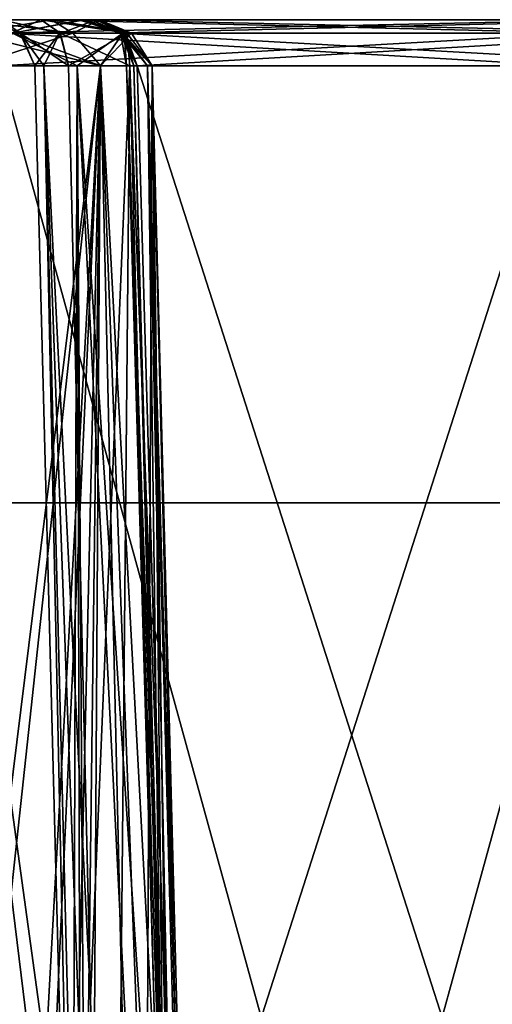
# Model space of a CAD drawing. Header units: inches. Extents: x -10 to 10, y -2.3 to 4.3.
# Tile 335 of 656: x -5.959 to -5.661, y 0.228 to 0.85. Entities that reach past the tile are written whole.
import ezdxf

# ---------------------------------------------------------------- set-up
doc = ezdxf.new("R2010")
doc.units = ezdxf.units.IN
doc.header["$LTSCALE"] = 65.185185
doc.header["$MEASUREMENT"] = 0
for name, color, linetype in [('11183', 7, 'CONTINUOUS'), ('11184', 7, 'CONTINUOUS'), ('11193', 7, 'CONTINUOUS'), ('2972', 7, 'CONTINUOUS'), ('2974', 7, 'CONTINUOUS'), ('2975', 7, 'CONTINUOUS'), ('2976', 7, 'CONTINUOUS'), ('3061', 7, 'CONTINUOUS'), ('3062', 7, 'CONTINUOUS'), ('3063', 7, 'CONTINUOUS'), ('3064', 7, 'CONTINUOUS'), ('3065', 7, 'CONTINUOUS'), ('3066', 7, 'CONTINUOUS'), ('3083', 7, 'CONTINUOUS'), ('3146', 7, 'CONTINUOUS'), ('3147', 7, 'CONTINUOUS'), ('3148', 7, 'CONTINUOUS'), ('3149', 7, 'CONTINUOUS'), ('3213', 7, 'CONTINUOUS'), ('3214', 7, 'CONTINUOUS'), ('3215', 7, 'CONTINUOUS'), ('3216', 7, 'CONTINUOUS'), ('3217', 7, 'CONTINUOUS'), ('3254', 7, 'CONTINUOUS'), ('3255', 7, 'CONTINUOUS'), ('3256', 7, 'CONTINUOUS'), ('3257', 7, 'CONTINUOUS'), ('3258', 7, 'CONTINUOUS'), ('3259', 7, 'CONTINUOUS'), ('3296', 7, 'CONTINUOUS'), ('3297', 7, 'CONTINUOUS'), ('3298', 7, 'CONTINUOUS'), ('3300', 7, 'CONTINUOUS')]:
    doc.layers.add(name, color=color, linetype=linetype)

msp = doc.modelspace()

# ---------------------------------------------------------------- linework, layer by layer
at = {"layer": '11183', "linetype": 'Continuous'}
for points in [[(-9, 0.545, 13.9861), (-9, 0.545, 14.1431), (-3.55711, 0.545, 14.1431), (-9, 0.545, 13.9861)], [(-3.55711, 0.545, 13.9861), (-9, 0.545, 13.9861), (-3.55711, 0.545, 14.1431), (-3.55711, 0.545, 13.9861)]]:
    msp.add_3dface(points, dxfattribs=at)
at = {"layer": '11184', "linetype": 'Continuous'}
for points in [[(-9, -1.955, 13.9861), (-9, 0.545, 13.9861), (-3.55711, 0.545, 13.9861), (-9, -1.955, 13.9861)], [(-9, -1.955, 13.9861), (-3.55711, 0.545, 13.9861), (-3.55711, -1.955, 13.9861), (-9, -1.955, 13.9861)]]:
    msp.add_3dface(points, dxfattribs=at)
at = {"layer": '11193', "linetype": 'Continuous'}
for points in [[(-9, 0.545, 14.1431), (-9, -1.955, 14.1431), (-3.55711, -1.955, 14.1431), (-9, 0.545, 14.1431)], [(-3.55711, 0.545, 14.1431), (-9, 0.545, 14.1431), (-3.55711, -1.955, 14.1431), (-3.55711, 0.545, 14.1431)]]:
    msp.add_3dface(points, dxfattribs=at)
at = {"layer": '2972', "linetype": 'Continuous'}
for points in [[(-5.94227, 0.11437, 2.79751), (-5.92554, 0.07079, 2.79008), (-6.0288, 0.82079, 2.78783), (-5.94227, 0.11437, 2.79751)], [(-5.92554, 0.07079, 2.79008), (-5.92302, 0.82079, 2.76448), (-6.0288, 0.82079, 2.78783), (-5.92554, 0.07079, 2.79008)], [(-5.98318, 0.12921, 2.80832), (-5.94227, 0.11437, 2.79751), (-6.0288, 0.82079, 2.78783), (-5.98318, 0.12921, 2.80832)], [(-5.92554, 0.07079, 2.79008), (-5.92061, -0.14222, 2.79359), (-5.92302, 0.82079, 2.76448), (-5.92554, 0.07079, 2.79008)], [(-5.9157, -0.355, 2.79707), (-5.86381, -0.355, 2.74102), (-5.92302, 0.82079, 2.76448), (-5.9157, -0.355, 2.79707)], [(-5.92061, -0.14222, 2.79359), (-5.9157, -0.355, 2.79707), (-5.92302, 0.82079, 2.76448), (-5.92061, -0.14222, 2.79359)], [(-5.86381, -0.355, 2.74102), (-5.845, -0.355, 2.667), (-5.92302, 0.82079, 2.76448), (-5.86381, -0.355, 2.74102)], [(-5.845, -0.355, 2.667), (-5.87579, 0.82079, 2.667), (-5.92302, 0.82079, 2.76448), (-5.845, -0.355, 2.667)], [(-5.87085, 0.2322, 2.61395), (-5.88732, 0.82079, 2.61473), (-5.87871, 0.82079, 2.64024), (-5.87085, 0.2322, 2.61395)], [(-5.84742, -0.355, 2.63971), (-5.85461, -0.355, 2.61327), (-5.87871, 0.82079, 2.64024), (-5.84742, -0.355, 2.63971)], [(-5.85461, -0.355, 2.61327), (-5.87085, 0.2322, 2.61395), (-5.87871, 0.82079, 2.64024), (-5.85461, -0.355, 2.61327)], [(-5.84742, -0.355, 2.63971), (-5.87871, 0.82079, 2.64024), (-5.87579, 0.82079, 2.667), (-5.84742, -0.355, 2.63971)], [(-5.845, -0.355, 2.667), (-5.84742, -0.355, 2.63971), (-5.87579, 0.82079, 2.667), (-5.845, -0.355, 2.667)]]:
    msp.add_3dface(points, dxfattribs=at)
at = {"layer": '2974', "linetype": 'Continuous'}
msp.add_3dface([(-5.9725, 0.85, 2.56089), (-5.94626, 0.85, 2.53349), (-5.96467, 0.84118, 2.52286), (-5.9725, 0.85, 2.56089)], dxfattribs=at)
at = {"layer": '2975', "linetype": 'Continuous'}
for points in [[(-5.96467, 0.84118, 2.52286), (-5.94626, 0.85, 2.53349), (-5.60661, 0.8418, 1.90396), (-5.96467, 0.84118, 2.52286)], [(-5.94626, 0.85, 2.53349), (-5.58876, 0.85, 1.91427), (-5.60661, 0.8418, 1.90396), (-5.94626, 0.85, 2.53349)], [(-5.97224, 0.82079, 2.51849), (-5.96467, 0.84118, 2.52286), (-5.61473, 0.82079, 1.89927), (-5.97224, 0.82079, 2.51849)], [(-5.96467, 0.84118, 2.52286), (-5.60661, 0.8418, 1.90396), (-5.61473, 0.82079, 1.89927), (-5.96467, 0.84118, 2.52286)]]:
    msp.add_3dface(points, dxfattribs=at)
at = {"layer": '2976', "linetype": 'Continuous'}
for points in [[(-5.99131, -0.355, 2.48995), (-5.97224, 0.82079, 2.51849), (-5.64898, -0.355, 1.89702), (-5.99131, -0.355, 2.48995)], [(-5.64898, -0.355, 1.89702), (-5.97224, 0.82079, 2.51849), (-5.61473, 0.82079, 1.89927), (-5.64898, -0.355, 1.89702)]]:
    msp.add_3dface(points, dxfattribs=at)
at = {"layer": '3061', "linetype": 'Continuous'}
for points in [[(-5.919, -0.355, 0.77728), (-5.919, -0.355, -0.77533), (-5.94979, 0.82079, 0.79245), (-5.919, -0.355, 0.77728)], [(-5.919, -0.355, -0.77533), (-5.94979, 0.82079, -0.79051), (-5.94979, 0.82079, 0.79245), (-5.919, -0.355, -0.77533)]]:
    msp.add_3dface(points, dxfattribs=at)
at = {"layer": '3062', "linetype": 'Continuous'}
for points in [[(-5.97978, 0.85, -0.7905), (-5.97978, 0.85, 0.79245), (-5.95917, 0.8418, 0.79245), (-5.97978, 0.85, -0.7905)], [(-5.95853, 0.84118, -0.79051), (-5.97978, 0.85, -0.7905), (-5.95917, 0.8418, 0.79245), (-5.95853, 0.84118, -0.79051)], [(-5.94979, 0.82079, 0.79245), (-5.95853, 0.84118, -0.79051), (-5.95917, 0.8418, 0.79245), (-5.94979, 0.82079, 0.79245)], [(-5.94979, 0.82079, -0.79051), (-5.95853, 0.84118, -0.79051), (-5.94979, 0.82079, 0.79245), (-5.94979, 0.82079, -0.79051)]]:
    msp.add_3dface(points, dxfattribs=at)
at = {"layer": '3063', "linetype": 'Continuous'}
for points in [[(-5.97978, 0.85, 0.79245), (-5.97076, 0.85, 0.8293), (-5.95917, 0.8418, 0.79245), (-5.97978, 0.85, 0.79245)], [(-5.97076, 0.85, 0.8293), (-5.94581, 0.85, 0.85787), (-5.93358, 0.84118, 0.84049), (-5.97076, 0.85, 0.8293)], [(-5.95917, 0.8418, 0.79245), (-5.97076, 0.85, 0.8293), (-5.93358, 0.84118, 0.84049), (-5.95917, 0.8418, 0.79245)], [(-5.94979, 0.82079, 0.79245), (-5.95917, 0.8418, 0.79245), (-5.94413, 0.82089, 0.81547), (-5.94979, 0.82079, 0.79245)], [(-5.95917, 0.8418, 0.79245), (-5.92851, 0.82079, 0.83328), (-5.94413, 0.82089, 0.81547), (-5.95917, 0.8418, 0.79245)], [(-5.92851, 0.82079, 0.83328), (-5.95917, 0.8418, 0.79245), (-5.93358, 0.84118, 0.84049), (-5.92851, 0.82079, 0.83328)]]:
    msp.add_3dface(points, dxfattribs=at)
at = {"layer": '3064', "linetype": 'Continuous'}
for points in [[(-5.919, -0.355, 0.77728), (-5.94979, 0.82079, 0.79245), (-5.94413, 0.82089, 0.81547), (-5.919, -0.355, 0.77728)], [(-5.919, -0.355, 0.77728), (-5.94413, 0.82089, 0.81547), (-5.91422, -0.35522, 0.79851), (-5.919, -0.355, 0.77728)], [(-5.92851, 0.82079, 0.83328), (-5.91471, 0.23218, 0.8245), (-5.94413, 0.82089, 0.81547), (-5.92851, 0.82079, 0.83328)], [(-5.90092, -0.35478, 0.81567), (-5.94413, 0.82089, 0.81547), (-5.91471, 0.23218, 0.8245), (-5.90092, -0.35478, 0.81567)], [(-5.91422, -0.35522, 0.79851), (-5.94413, 0.82089, 0.81547), (-5.90092, -0.35478, 0.81567), (-5.91422, -0.35522, 0.79851)]]:
    msp.add_3dface(points, dxfattribs=at)
at = {"layer": '3065', "linetype": 'Continuous'}
for points in [[(-5.90834, 0.82079, 1.01877), (-5.98893, 0.82079, 1.05867), (-5.98136, 0.2322, 1.07332), (-5.90834, 0.82079, 1.01877)], [(-5.97384, -0.355, 1.08773), (-5.90834, 0.82079, 1.01877), (-5.98136, 0.2322, 1.07332), (-5.97384, -0.355, 1.08773)], [(-5.88149, -0.355, 1.03486), (-5.90834, 0.82079, 1.01877), (-5.97384, -0.355, 1.08773), (-5.88149, -0.355, 1.03486)], [(-5.91471, 0.23218, 0.8245), (-5.92851, 0.82079, 0.83328), (-5.88977, 0.82079, 0.8777), (-5.91471, 0.23218, 0.8245)], [(-5.90092, -0.35478, 0.81567), (-5.91471, 0.23218, 0.8245), (-5.88977, 0.82079, 0.8777), (-5.90092, -0.35478, 0.81567)], [(-5.87579, 0.82079, 0.93495), (-5.90834, 0.82079, 1.01877), (-5.845, -0.355, 0.93495), (-5.87579, 0.82079, 0.93495)], [(-5.845, -0.355, 0.93495), (-5.90834, 0.82079, 1.01877), (-5.88149, -0.355, 1.03486), (-5.845, -0.355, 0.93495)], [(-5.90092, -0.35478, 0.81567), (-5.88977, 0.82079, 0.8777), (-5.85968, -0.355, 0.86911), (-5.90092, -0.35478, 0.81567)], [(-5.88977, 0.82079, 0.8777), (-5.87579, 0.82079, 0.93495), (-5.85968, -0.355, 0.86911), (-5.88977, 0.82079, 0.8777)], [(-5.85968, -0.355, 0.86911), (-5.87579, 0.82079, 0.93495), (-5.845, -0.355, 0.93495), (-5.85968, -0.355, 0.86911)]]:
    msp.add_3dface(points, dxfattribs=at)
at = {"layer": '3066', "linetype": 'Continuous'}
for points in [[(-5.93921, 0.85, 1.00686), (-5.99161, 0.85, 1.0288), (-5.92589, 0.84149, 1.02309), (-5.93921, 0.85, 1.00686)], [(-5.92589, 0.84149, 1.02309), (-5.99161, 0.85, 1.0288), (-5.98974, 0.8415, 1.04964), (-5.92589, 0.84149, 1.02309)], [(-5.94581, 0.85, 0.85787), (-5.9114, 0.85, 0.90306), (-5.93358, 0.84118, 0.84049), (-5.94581, 0.85, 0.85787)], [(-5.90899, 0.85, 0.95933), (-5.93921, 0.85, 1.00686), (-5.88877, 0.84149, 0.96475), (-5.90899, 0.85, 0.95933)], [(-5.93921, 0.85, 1.00686), (-5.92589, 0.84149, 1.02309), (-5.88877, 0.84149, 0.96475), (-5.93921, 0.85, 1.00686)], [(-5.93358, 0.84118, 0.84049), (-5.9114, 0.85, 0.90306), (-5.89175, 0.84149, 0.89567), (-5.93358, 0.84118, 0.84049)], [(-5.9114, 0.85, 0.90306), (-5.90899, 0.85, 0.95933), (-5.89175, 0.84149, 0.89567), (-5.9114, 0.85, 0.90306)], [(-5.90899, 0.85, 0.95933), (-5.88877, 0.84149, 0.96475), (-5.89175, 0.84149, 0.89567), (-5.90899, 0.85, 0.95933)], [(-5.98893, 0.82079, 1.05867), (-5.90834, 0.82079, 1.01877), (-5.98974, 0.8415, 1.04964), (-5.98893, 0.82079, 1.05867)], [(-5.98974, 0.8415, 1.04964), (-5.90834, 0.82079, 1.01877), (-5.92589, 0.84149, 1.02309), (-5.98974, 0.8415, 1.04964)], [(-5.92851, 0.82079, 0.83328), (-5.93358, 0.84118, 0.84049), (-5.89175, 0.84149, 0.89567), (-5.92851, 0.82079, 0.83328)], [(-5.88977, 0.82079, 0.8777), (-5.92851, 0.82079, 0.83328), (-5.89175, 0.84149, 0.89567), (-5.88977, 0.82079, 0.8777)], [(-5.92589, 0.84149, 1.02309), (-5.90834, 0.82079, 1.01877), (-5.88877, 0.84149, 0.96475), (-5.92589, 0.84149, 1.02309)], [(-5.90834, 0.82079, 1.01877), (-5.87579, 0.82079, 0.93495), (-5.88877, 0.84149, 0.96475), (-5.90834, 0.82079, 1.01877)], [(-5.87579, 0.82079, 0.93495), (-5.88977, 0.82079, 0.8777), (-5.89175, 0.84149, 0.89567), (-5.87579, 0.82079, 0.93495)], [(-5.88877, 0.84149, 0.96475), (-5.87579, 0.82079, 0.93495), (-5.89175, 0.84149, 0.89567), (-5.88877, 0.84149, 0.96475)]]:
    msp.add_3dface(points, dxfattribs=at)
at = {"layer": '3083', "linetype": 'Continuous'}
for points in [[(-6.09101, 0.85, -0.90861), (-6.05419, 0.85, -0.85592), (-5.91139, 0.85, -0.90112), (-6.09101, 0.85, -0.90861)], [(-6.08547, 0.85, -0.97266), (-6.09101, 0.85, -0.90861), (-5.90899, 0.85, -0.95739), (-6.08547, 0.85, -0.97266)], [(-5.90899, 0.85, -0.95739), (-6.09101, 0.85, -0.90861), (-5.91139, 0.85, -0.90112), (-5.90899, 0.85, -0.95739)], [(-6.09101, 0.85, 0.91056), (-6.08547, 0.85, 0.9746), (-5.90899, 0.85, 0.95933), (-6.09101, 0.85, 0.91056)], [(-6.05419, 0.85, 0.85787), (-6.09101, 0.85, 0.91056), (-5.94581, 0.85, 0.85787), (-6.05419, 0.85, 0.85787)], [(-5.94581, 0.85, 0.85787), (-6.09101, 0.85, 0.91056), (-5.9114, 0.85, 0.90306), (-5.94581, 0.85, 0.85787)], [(-5.9114, 0.85, 0.90306), (-6.09101, 0.85, 0.91056), (-5.90899, 0.85, 0.95933), (-5.9114, 0.85, 0.90306)], [(-6.07814, 0.85, -1.00987), (-6.08547, 0.85, -0.97266), (-5.93921, 0.85, -1.00492), (-6.07814, 0.85, -1.00987)], [(-5.93921, 0.85, -1.00492), (-6.08547, 0.85, -0.97266), (-5.90899, 0.85, -0.95739), (-5.93921, 0.85, -1.00492)], [(-6.08547, 0.85, 0.9746), (-6.07814, 0.85, 1.01183), (-5.93921, 0.85, 1.00686), (-6.08547, 0.85, 0.9746)], [(-5.90899, 0.85, 0.95933), (-6.08547, 0.85, 0.9746), (-5.93921, 0.85, 1.00686), (-5.90899, 0.85, 0.95933)], [(-5.9916, 0.85, -1.02685), (-6.07814, 0.85, -1.00987), (-5.93921, 0.85, -1.00492), (-5.9916, 0.85, -1.02685)], [(-5.93921, 0.85, 1.00686), (-6.07814, 0.85, 1.01183), (-5.99161, 0.85, 1.0288), (-5.93921, 0.85, 1.00686)], [(-6.05419, 0.85, -0.85592), (-6.02924, 0.85, -0.82735), (-5.94581, 0.85, -0.85592), (-6.05419, 0.85, -0.85592)], [(-5.91139, 0.85, -0.90112), (-6.05419, 0.85, -0.85592), (-5.94581, 0.85, -0.85592), (-5.91139, 0.85, -0.90112)], [(-5.97076, 0.85, 0.8293), (-6.05419, 0.85, 0.85787), (-5.94581, 0.85, 0.85787), (-5.97076, 0.85, 0.8293)], [(-5.94581, 0.85, -0.85592), (-6.02924, 0.85, -0.82735), (-5.97076, 0.85, -0.82736), (-5.94581, 0.85, -0.85592)]]:
    msp.add_3dface(points, dxfattribs=at)
at = {"layer": '3146', "linetype": 'Continuous'}
for points in [[(-5.94979, 0.82079, -0.79051), (-5.919, -0.355, -0.77533), (-5.94417, 0.82088, -0.81354), (-5.94979, 0.82079, -0.79051)], [(-5.919, -0.355, -0.77533), (-5.91426, -0.35518, -0.79656), (-5.94417, 0.82088, -0.81354), (-5.919, -0.355, -0.77533)], [(-5.91426, -0.35518, -0.79656), (-5.90096, -0.355, -0.81377), (-5.94417, 0.82088, -0.81354), (-5.91426, -0.35518, -0.79656)], [(-5.94417, 0.82088, -0.81354), (-5.90096, -0.355, -0.81377), (-5.91467, 0.2322, -0.82248), (-5.94417, 0.82088, -0.81354)], [(-5.92856, 0.82079, -0.83139), (-5.94417, 0.82088, -0.81354), (-5.91467, 0.2322, -0.82248), (-5.92856, 0.82079, -0.83139)]]:
    msp.add_3dface(points, dxfattribs=at)
at = {"layer": '3147', "linetype": 'Continuous'}
for points in [[(-5.97076, 0.85, -0.82736), (-5.97978, 0.85, -0.7905), (-5.95853, 0.84118, -0.79051), (-5.97076, 0.85, -0.82736)], [(-5.94581, 0.85, -0.85592), (-5.97076, 0.85, -0.82736), (-5.93395, 0.8418, -0.83906), (-5.94581, 0.85, -0.85592)], [(-5.97076, 0.85, -0.82736), (-5.95853, 0.84118, -0.79051), (-5.93395, 0.8418, -0.83906), (-5.97076, 0.85, -0.82736)], [(-5.95853, 0.84118, -0.79051), (-5.94979, 0.82079, -0.79051), (-5.93395, 0.8418, -0.83906), (-5.95853, 0.84118, -0.79051)], [(-5.94979, 0.82079, -0.79051), (-5.94417, 0.82088, -0.81354), (-5.93395, 0.8418, -0.83906), (-5.94979, 0.82079, -0.79051)], [(-5.94417, 0.82088, -0.81354), (-5.92856, 0.82079, -0.83139), (-5.93395, 0.8418, -0.83906), (-5.94417, 0.82088, -0.81354)]]:
    msp.add_3dface(points, dxfattribs=at)
at = {"layer": '3148', "linetype": 'Continuous'}
for points in [[(-5.9916, 0.85, -1.02685), (-5.93921, 0.85, -1.00492), (-5.98974, 0.84148, -1.0477), (-5.9916, 0.85, -1.02685)], [(-5.93921, 0.85, -1.00492), (-5.92589, 0.84149, -1.02114), (-5.98974, 0.84148, -1.0477), (-5.93921, 0.85, -1.00492)], [(-5.91139, 0.85, -0.90112), (-5.94581, 0.85, -0.85592), (-5.89175, 0.84149, -0.89372), (-5.91139, 0.85, -0.90112)], [(-5.94581, 0.85, -0.85592), (-5.93395, 0.8418, -0.83906), (-5.89175, 0.84149, -0.89372), (-5.94581, 0.85, -0.85592)], [(-5.93921, 0.85, -1.00492), (-5.90899, 0.85, -0.95739), (-5.92589, 0.84149, -1.02114), (-5.93921, 0.85, -1.00492)], [(-5.90899, 0.85, -0.95739), (-5.88877, 0.84149, -0.9628), (-5.92589, 0.84149, -1.02114), (-5.90899, 0.85, -0.95739)], [(-5.90899, 0.85, -0.95739), (-5.91139, 0.85, -0.90112), (-5.88877, 0.84149, -0.9628), (-5.90899, 0.85, -0.95739)], [(-5.91139, 0.85, -0.90112), (-5.89175, 0.84149, -0.89372), (-5.88877, 0.84149, -0.9628), (-5.91139, 0.85, -0.90112)], [(-5.92589, 0.84149, -1.02114), (-5.98893, 0.82079, -1.05672), (-5.98974, 0.84148, -1.0477), (-5.92589, 0.84149, -1.02114)], [(-5.90834, 0.82079, -1.01683), (-5.98893, 0.82079, -1.05672), (-5.92589, 0.84149, -1.02114), (-5.90834, 0.82079, -1.01683)], [(-5.93395, 0.8418, -0.83906), (-5.92856, 0.82079, -0.83139), (-5.88977, 0.82079, -0.87575), (-5.93395, 0.8418, -0.83906)], [(-5.93395, 0.8418, -0.83906), (-5.88977, 0.82079, -0.87575), (-5.89175, 0.84149, -0.89372), (-5.93395, 0.8418, -0.83906)], [(-5.88877, 0.84149, -0.9628), (-5.90834, 0.82079, -1.01683), (-5.92589, 0.84149, -1.02114), (-5.88877, 0.84149, -0.9628)], [(-5.87579, 0.82079, -0.933), (-5.90834, 0.82079, -1.01683), (-5.88877, 0.84149, -0.9628), (-5.87579, 0.82079, -0.933)], [(-5.88977, 0.82079, -0.87575), (-5.87579, 0.82079, -0.933), (-5.89175, 0.84149, -0.89372), (-5.88977, 0.82079, -0.87575)], [(-5.89175, 0.84149, -0.89372), (-5.87579, 0.82079, -0.933), (-5.88877, 0.84149, -0.9628), (-5.89175, 0.84149, -0.89372)]]:
    msp.add_3dface(points, dxfattribs=at)
at = {"layer": '3149', "linetype": 'Continuous'}
for points in [[(-5.98893, 0.82079, -1.05672), (-5.90834, 0.82079, -1.01683), (-5.98136, 0.2322, -1.07137), (-5.98893, 0.82079, -1.05672)], [(-5.90834, 0.82079, -1.01683), (-5.97384, -0.355, -1.08578), (-5.98136, 0.2322, -1.07137), (-5.90834, 0.82079, -1.01683)], [(-5.88149, -0.355, -1.03291), (-5.97384, -0.355, -1.08578), (-5.90834, 0.82079, -1.01683), (-5.88149, -0.355, -1.03291)], [(-5.92856, 0.82079, -0.83139), (-5.91467, 0.2322, -0.82248), (-5.88977, 0.82079, -0.87575), (-5.92856, 0.82079, -0.83139)], [(-5.91467, 0.2322, -0.82248), (-5.90096, -0.355, -0.81377), (-5.88977, 0.82079, -0.87575), (-5.91467, 0.2322, -0.82248)], [(-5.88149, -0.355, -1.03291), (-5.90834, 0.82079, -1.01683), (-5.87579, 0.82079, -0.933), (-5.88149, -0.355, -1.03291)], [(-5.90096, -0.355, -0.81377), (-5.85968, -0.355, -0.86716), (-5.88977, 0.82079, -0.87575), (-5.90096, -0.355, -0.81377)], [(-5.85968, -0.355, -0.86716), (-5.845, -0.355, -0.933), (-5.88977, 0.82079, -0.87575), (-5.85968, -0.355, -0.86716)], [(-5.845, -0.355, -0.933), (-5.87579, 0.82079, -0.933), (-5.88977, 0.82079, -0.87575), (-5.845, -0.355, -0.933)], [(-5.845, -0.355, -0.933), (-5.88149, -0.355, -1.03291), (-5.87579, 0.82079, -0.933), (-5.845, -0.355, -0.933)]]:
    msp.add_3dface(points, dxfattribs=at)
at = {"layer": '3213', "linetype": 'Continuous'}
for points in [[(-5.90834, 0.82079, -2.74888), (-5.98318, 0.12921, -2.80637), (-5.98893, 0.82079, -2.78877), (-5.90834, 0.82079, -2.74888)], [(-5.94102, 0.11301, -2.79504), (-5.98318, 0.12921, -2.80637), (-5.90834, 0.82079, -2.74888), (-5.94102, 0.11301, -2.79504)], [(-5.92554, 0.07079, -2.78813), (-5.94102, 0.11301, -2.79504), (-5.90834, 0.82079, -2.74888), (-5.92554, 0.07079, -2.78813)], [(-5.92061, -0.14223, -2.79164), (-5.92554, 0.07079, -2.78813), (-5.90834, 0.82079, -2.74888), (-5.92061, -0.14223, -2.79164)], [(-5.91571, -0.355, -2.79513), (-5.92061, -0.14223, -2.79164), (-5.90834, 0.82079, -2.74888), (-5.91571, -0.355, -2.79513)], [(-5.86381, -0.355, -2.73907), (-5.91571, -0.355, -2.79513), (-5.90834, 0.82079, -2.74888), (-5.86381, -0.355, -2.73907)], [(-5.87579, 0.82079, -2.66505), (-5.86381, -0.355, -2.73907), (-5.90834, 0.82079, -2.74888), (-5.87579, 0.82079, -2.66505)], [(-5.88732, 0.82079, -2.61278), (-5.87085, 0.2322, -2.612), (-5.87871, 0.82079, -2.63829), (-5.88732, 0.82079, -2.61278)], [(-5.85461, -0.355, -2.61132), (-5.84742, -0.355, -2.63776), (-5.87871, 0.82079, -2.63829), (-5.85461, -0.355, -2.61132)], [(-5.87085, 0.2322, -2.612), (-5.85461, -0.355, -2.61132), (-5.87871, 0.82079, -2.63829), (-5.87085, 0.2322, -2.612)], [(-5.84742, -0.355, -2.63776), (-5.845, -0.355, -2.66505), (-5.87871, 0.82079, -2.63829), (-5.84742, -0.355, -2.63776)], [(-5.87871, 0.82079, -2.63829), (-5.845, -0.355, -2.66505), (-5.87579, 0.82079, -2.66505), (-5.87871, 0.82079, -2.63829)], [(-5.845, -0.355, -2.66505), (-5.86381, -0.355, -2.73907), (-5.87579, 0.82079, -2.66505), (-5.845, -0.355, -2.66505)]]:
    msp.add_3dface(points, dxfattribs=at)
at = {"layer": '3214', "linetype": 'Continuous'}
for points in [[(-5.85753, -0.35518, -2.58976), (-5.85461, -0.355, -2.61132), (-5.89192, 0.82088, -2.58951), (-5.85753, -0.35518, -2.58976)], [(-5.85461, -0.355, -2.61132), (-5.87085, 0.2322, -2.612), (-5.89192, 0.82088, -2.58951), (-5.85461, -0.355, -2.61132)], [(-5.85102, -0.355, -2.569), (-5.85753, -0.35518, -2.58976), (-5.89192, 0.82088, -2.58951), (-5.85102, -0.355, -2.569)], [(-5.88527, 0.82079, -2.56675), (-5.85102, -0.355, -2.569), (-5.89192, 0.82088, -2.58951), (-5.88527, 0.82079, -2.56675)], [(-5.87085, 0.2322, -2.612), (-5.88732, 0.82079, -2.61278), (-5.89192, 0.82088, -2.58951), (-5.87085, 0.2322, -2.612)]]:
    msp.add_3dface(points, dxfattribs=at)
at = {"layer": '3215', "linetype": 'Continuous'}
for points in [[(-5.91124, 0.85, -2.55176), (-5.89284, 0.84118, -2.56238), (-5.92186, 0.85, -2.58818), (-5.91124, 0.85, -2.55176)], [(-5.92186, 0.85, -2.58818), (-5.89284, 0.84118, -2.56238), (-5.89583, 0.8418, -2.61672), (-5.92186, 0.85, -2.58818)], [(-5.91453, 0.85, -2.6254), (-5.92186, 0.85, -2.58818), (-5.89583, 0.8418, -2.61672), (-5.91453, 0.85, -2.6254)], [(-5.89192, 0.82088, -2.58951), (-5.88732, 0.82079, -2.61278), (-5.89583, 0.8418, -2.61672), (-5.89192, 0.82088, -2.58951)], [(-5.88527, 0.82079, -2.56675), (-5.89192, 0.82088, -2.58951), (-5.89583, 0.8418, -2.61672), (-5.88527, 0.82079, -2.56675)], [(-5.89284, 0.84118, -2.56238), (-5.88527, 0.82079, -2.56675), (-5.89583, 0.8418, -2.61672), (-5.89284, 0.84118, -2.56238)]]:
    msp.add_3dface(points, dxfattribs=at)
at = {"layer": '3216', "linetype": 'Continuous'}
for points in [[(-5.89284, 0.84118, -2.56238), (-5.91124, 0.85, -2.55176), (-5.53588, 0.8418, -1.94285), (-5.89284, 0.84118, -2.56238)], [(-5.53588, 0.8418, -1.94285), (-5.91124, 0.85, -2.55176), (-5.55374, 0.85, -1.93254), (-5.53588, 0.8418, -1.94285)], [(-5.52776, 0.82079, -1.94753), (-5.89284, 0.84118, -2.56238), (-5.53588, 0.8418, -1.94285), (-5.52776, 0.82079, -1.94753)], [(-5.88527, 0.82079, -2.56675), (-5.89284, 0.84118, -2.56238), (-5.52776, 0.82079, -1.94753), (-5.88527, 0.82079, -2.56675)]]:
    msp.add_3dface(points, dxfattribs=at)
at = {"layer": '3217', "linetype": 'Continuous'}
for points in [[(-5.50869, -0.355, -1.97607), (-5.85102, -0.355, -2.569), (-5.88527, 0.82079, -2.56675), (-5.50869, -0.355, -1.97607)], [(-5.50869, -0.355, -1.97607), (-5.88527, 0.82079, -2.56675), (-5.52776, 0.82079, -1.94753), (-5.50869, -0.355, -1.97607)]]:
    msp.add_3dface(points, dxfattribs=at)
at = {"layer": '3254', "linetype": 'Continuous'}
for points in [[(-5.89339, 0.8418, 2.56401), (-5.55374, 0.85, 1.93449), (-5.91124, 0.85, 2.55371), (-5.89339, 0.8418, 2.56401)], [(-5.53533, 0.84118, 1.94511), (-5.55374, 0.85, 1.93449), (-5.89339, 0.8418, 2.56401), (-5.53533, 0.84118, 1.94511)], [(-5.88527, 0.82079, 2.5687), (-5.53533, 0.84118, 1.94511), (-5.89339, 0.8418, 2.56401), (-5.88527, 0.82079, 2.5687)], [(-5.52776, 0.82079, 1.94948), (-5.53533, 0.84118, 1.94511), (-5.88527, 0.82079, 2.5687), (-5.52776, 0.82079, 1.94948)]]:
    msp.add_3dface(points, dxfattribs=at)
at = {"layer": '3255', "linetype": 'Continuous'}
for points in [[(-5.85102, -0.355, 2.57095), (-5.52776, 0.82079, 1.94948), (-5.88527, 0.82079, 2.5687), (-5.85102, -0.355, 2.57095)], [(-5.85102, -0.355, 2.57095), (-5.50869, -0.355, 1.97802), (-5.52776, 0.82079, 1.94948), (-5.85102, -0.355, 2.57095)]]:
    msp.add_3dface(points, dxfattribs=at)
at = {"layer": '3256', "linetype": 'Continuous'}
for points in [[(-5.85753, -0.35522, 2.59171), (-5.85102, -0.355, 2.57095), (-5.89192, 0.82088, 2.59146), (-5.85753, -0.35522, 2.59171)], [(-5.85102, -0.355, 2.57095), (-5.88527, 0.82079, 2.5687), (-5.89192, 0.82088, 2.59146), (-5.85102, -0.355, 2.57095)], [(-5.88732, 0.82079, 2.61473), (-5.85753, -0.35522, 2.59171), (-5.89192, 0.82088, 2.59146), (-5.88732, 0.82079, 2.61473)], [(-5.85753, -0.35522, 2.59171), (-5.88732, 0.82079, 2.61473), (-5.87085, 0.2322, 2.61395), (-5.85753, -0.35522, 2.59171)], [(-5.85461, -0.355, 2.61327), (-5.85753, -0.35522, 2.59171), (-5.87085, 0.2322, 2.61395), (-5.85461, -0.355, 2.61327)]]:
    msp.add_3dface(points, dxfattribs=at)
at = {"layer": '3257', "linetype": 'Continuous'}
for points in [[(-5.89339, 0.8418, 2.56401), (-5.91124, 0.85, 2.55371), (-5.92186, 0.85, 2.59012), (-5.89339, 0.8418, 2.56401)], [(-5.89525, 0.84118, 2.61841), (-5.89339, 0.8418, 2.56401), (-5.92186, 0.85, 2.59012), (-5.89525, 0.84118, 2.61841)], [(-5.91453, 0.85, 2.62735), (-5.89525, 0.84118, 2.61841), (-5.92186, 0.85, 2.59012), (-5.91453, 0.85, 2.62735)], [(-5.88732, 0.82079, 2.61473), (-5.89339, 0.8418, 2.56401), (-5.89525, 0.84118, 2.61841), (-5.88732, 0.82079, 2.61473)], [(-5.88527, 0.82079, 2.5687), (-5.89339, 0.8418, 2.56401), (-5.89192, 0.82088, 2.59146), (-5.88527, 0.82079, 2.5687)], [(-5.89339, 0.8418, 2.56401), (-5.88732, 0.82079, 2.61473), (-5.89192, 0.82088, 2.59146), (-5.89339, 0.8418, 2.56401)]]:
    msp.add_3dface(points, dxfattribs=at)
at = {"layer": '3258', "linetype": 'Continuous'}
for points in [[(-5.99388, 0.85, 2.76098), (-5.96385, 0.84149, 2.77633), (-5.91937, 0.85, 2.71568), (-5.99388, 0.85, 2.76098)], [(-5.96385, 0.84149, 2.77633), (-5.89432, 0.84149, 2.71275), (-5.91937, 0.85, 2.71568), (-5.96385, 0.84149, 2.77633)], [(-5.89525, 0.84118, 2.61841), (-5.91453, 0.85, 2.62735), (-5.91937, 0.85, 2.71568), (-5.89525, 0.84118, 2.61841)], [(-5.89432, 0.84149, 2.71275), (-5.89525, 0.84118, 2.61841), (-5.91937, 0.85, 2.71568), (-5.89432, 0.84149, 2.71275)], [(-6.0288, 0.82079, 2.78783), (-5.92302, 0.82079, 2.76448), (-5.96385, 0.84149, 2.77633), (-6.0288, 0.82079, 2.78783)], [(-5.96385, 0.84149, 2.77633), (-5.92302, 0.82079, 2.76448), (-5.89432, 0.84149, 2.71275), (-5.96385, 0.84149, 2.77633)], [(-5.92302, 0.82079, 2.76448), (-5.87579, 0.82079, 2.667), (-5.89432, 0.84149, 2.71275), (-5.92302, 0.82079, 2.76448)], [(-5.88732, 0.82079, 2.61473), (-5.89525, 0.84118, 2.61841), (-5.89432, 0.84149, 2.71275), (-5.88732, 0.82079, 2.61473)], [(-5.87871, 0.82079, 2.64024), (-5.88732, 0.82079, 2.61473), (-5.89432, 0.84149, 2.71275), (-5.87871, 0.82079, 2.64024)], [(-5.87579, 0.82079, 2.667), (-5.87871, 0.82079, 2.64024), (-5.89432, 0.84149, 2.71275), (-5.87579, 0.82079, 2.667)]]:
    msp.add_3dface(points, dxfattribs=at)
at = {"layer": '3259', "linetype": 'Continuous'}
for points in [[(-5.91453, 0.85, 2.62735), (-6.08156, 0.85, 2.61991), (-6.08547, 0.85, 2.70665), (-5.91453, 0.85, 2.62735)], [(-5.91453, 0.85, 2.62735), (-6.08547, 0.85, 2.70665), (-5.91937, 0.85, 2.71568), (-5.91453, 0.85, 2.62735)], [(-6.08547, 0.85, 2.70665), (-6.08051, 0.85, 2.71595), (-5.91937, 0.85, 2.71568), (-6.08547, 0.85, 2.70665)], [(-6.08247, 0.85, -2.61957), (-5.91453, 0.85, -2.6254), (-6.08445, 0.85, -2.70674), (-6.08247, 0.85, -2.61957)], [(-6.08445, 0.85, -2.70674), (-5.91453, 0.85, -2.6254), (-5.91844, 0.85, -2.71214), (-6.08445, 0.85, -2.70674)], [(-6.01265, 0.85, -2.75842), (-6.08445, 0.85, -2.70674), (-5.91844, 0.85, -2.71214), (-6.01265, 0.85, -2.75842)], [(-5.92186, 0.85, -2.58818), (-5.91453, 0.85, -2.6254), (-6.08247, 0.85, -2.61957), (-5.92186, 0.85, -2.58818)], [(-6.0084, 0.85, -2.5712), (-5.92186, 0.85, -2.58818), (-6.08247, 0.85, -2.61957), (-6.0084, 0.85, -2.5712)], [(-5.91453, 0.85, 2.62735), (-5.92186, 0.85, 2.59012), (-6.08156, 0.85, 2.61991), (-5.91453, 0.85, 2.62735)], [(-5.92186, 0.85, 2.59012), (-6.00839, 0.85, 2.57315), (-6.08156, 0.85, 2.61991), (-5.92186, 0.85, 2.59012)], [(-6.08051, 0.85, 2.71595), (-6.07453, 0.85, 2.72464), (-5.91937, 0.85, 2.71568), (-6.08051, 0.85, 2.71595)], [(-6.07453, 0.85, 2.72464), (-5.99388, 0.85, 2.76098), (-5.91937, 0.85, 2.71568), (-6.07453, 0.85, 2.72464)], [(-5.9916, 0.85, -2.7589), (-6.01265, 0.85, -2.75842), (-5.91844, 0.85, -2.71214), (-5.9916, 0.85, -2.7589)], [(-5.97249, 0.85, -2.55894), (-5.92186, 0.85, -2.58818), (-6.0084, 0.85, -2.5712), (-5.97249, 0.85, -2.55894)], [(-5.92186, 0.85, 2.59012), (-5.91124, 0.85, 2.55371), (-6.00839, 0.85, 2.57315), (-5.92186, 0.85, 2.59012)], [(-6.00839, 0.85, 2.57315), (-5.91124, 0.85, 2.55371), (-5.9725, 0.85, 2.56089), (-6.00839, 0.85, 2.57315)], [(-5.9725, 0.85, 2.56089), (-5.91124, 0.85, 2.55371), (-5.94626, 0.85, 2.53349), (-5.9725, 0.85, 2.56089)], [(-5.91124, 0.85, -2.55176), (-5.92186, 0.85, -2.58818), (-5.97249, 0.85, -2.55894), (-5.91124, 0.85, -2.55176)], [(-5.94626, 0.85, -2.53154), (-5.91124, 0.85, -2.55176), (-5.97249, 0.85, -2.55894), (-5.94626, 0.85, -2.53154)], [(-5.91124, 0.85, 2.55371), (-5.55374, 0.85, 1.93449), (-5.94626, 0.85, 2.53349), (-5.91124, 0.85, 2.55371)], [(-5.94626, 0.85, 2.53349), (-5.55374, 0.85, 1.93449), (-5.58876, 0.85, 1.91427), (-5.94626, 0.85, 2.53349)], [(-5.55374, 0.85, -1.93254), (-5.91124, 0.85, -2.55176), (-5.94626, 0.85, -2.53154), (-5.55374, 0.85, -1.93254)], [(-5.58876, 0.85, -1.91232), (-5.55374, 0.85, -1.93254), (-5.94626, 0.85, -2.53154), (-5.58876, 0.85, -1.91232)]]:
    msp.add_3dface(points, dxfattribs=at)
at = {"layer": '3296', "linetype": 'Continuous'}
for points in [[(-5.99131, -0.355, -2.488), (-5.64898, -0.355, -1.89507), (-5.61473, 0.82079, -1.89732), (-5.99131, -0.355, -2.488)], [(-5.99131, -0.355, -2.488), (-5.61473, 0.82079, -1.89732), (-5.97224, 0.82079, -2.51654), (-5.99131, -0.355, -2.488)]]:
    msp.add_3dface(points, dxfattribs=at)
at = {"layer": '3297', "linetype": 'Continuous'}
for points in [[(-5.58876, 0.85, -1.91232), (-5.94626, 0.85, -2.53154), (-5.96412, 0.8418, -2.52123), (-5.58876, 0.85, -1.91232)], [(-5.60716, 0.84118, -1.90169), (-5.58876, 0.85, -1.91232), (-5.96412, 0.8418, -2.52123), (-5.60716, 0.84118, -1.90169)], [(-5.97224, 0.82079, -2.51654), (-5.60716, 0.84118, -1.90169), (-5.96412, 0.8418, -2.52123), (-5.97224, 0.82079, -2.51654)], [(-5.61473, 0.82079, -1.89732), (-5.60716, 0.84118, -1.90169), (-5.97224, 0.82079, -2.51654), (-5.61473, 0.82079, -1.89732)]]:
    msp.add_3dface(points, dxfattribs=at)
at = {"layer": '3298', "linetype": 'Continuous'}
msp.add_3dface([(-5.94626, 0.85, -2.53154), (-5.97249, 0.85, -2.55894), (-5.96412, 0.8418, -2.52123), (-5.94626, 0.85, -2.53154)], dxfattribs=at)
at = {"layer": '3300', "linetype": 'Continuous'}
for points in [[(-5.9916, 0.85, -2.7589), (-5.91844, 0.85, -2.71214), (-5.96385, 0.84149, -2.77438), (-5.9916, 0.85, -2.7589)], [(-5.91844, 0.85, -2.71214), (-5.89432, 0.84149, -2.7108), (-5.96385, 0.84149, -2.77438), (-5.91844, 0.85, -2.71214)], [(-5.91844, 0.85, -2.71214), (-5.91453, 0.85, -2.6254), (-5.89432, 0.84149, -2.7108), (-5.91844, 0.85, -2.71214)], [(-5.91453, 0.85, -2.6254), (-5.89583, 0.8418, -2.61672), (-5.89432, 0.84149, -2.7108), (-5.91453, 0.85, -2.6254)], [(-5.90834, 0.82079, -2.74888), (-5.98893, 0.82079, -2.78877), (-5.96385, 0.84149, -2.77438), (-5.90834, 0.82079, -2.74888)], [(-5.89432, 0.84149, -2.7108), (-5.90834, 0.82079, -2.74888), (-5.96385, 0.84149, -2.77438), (-5.89432, 0.84149, -2.7108)], [(-5.87579, 0.82079, -2.66505), (-5.90834, 0.82079, -2.74888), (-5.89432, 0.84149, -2.7108), (-5.87579, 0.82079, -2.66505)], [(-5.88732, 0.82079, -2.61278), (-5.87871, 0.82079, -2.63829), (-5.89583, 0.8418, -2.61672), (-5.88732, 0.82079, -2.61278)], [(-5.87871, 0.82079, -2.63829), (-5.87579, 0.82079, -2.66505), (-5.89583, 0.8418, -2.61672), (-5.87871, 0.82079, -2.63829)], [(-5.89583, 0.8418, -2.61672), (-5.87579, 0.82079, -2.66505), (-5.89432, 0.84149, -2.7108), (-5.89583, 0.8418, -2.61672)]]:
    msp.add_3dface(points, dxfattribs=at)

doc.saveas('drawing.dxf')
